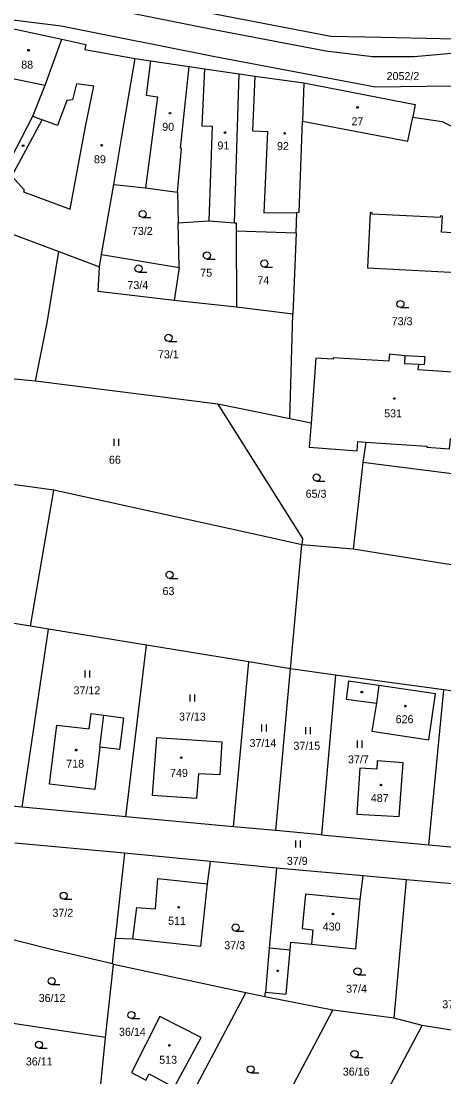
# Model space of a CAD drawing. Extents: x -793666 to -785424, y -1118958 to -1108761.
# Drawn here: x -788111.9 to -788022.1, y -1116599.4 to -1116375.1 of the extents above; entities that cross this region are included whole.
import ezdxf

# ---------------------------------------------------------------- set-up
doc = ezdxf.new("R2010")
doc.units = 0
for name, color, linetype in [('Hranice parcel', 7, 'Continuous'), ('Parcelní čísla', 7, 'Continuous'), ('Vnitřní kresba', 7, 'Continuous'), ('Značky budov', 7, 'Continuous'), ('Značky kultur', 7, 'Continuous')]:
    doc.layers.add(name, color=color, linetype=linetype)

msp = doc.modelspace()

# ---------------------------------------------------------------- linework, layer by layer
at = {"layer": 'Hranice parcel'}
for p, q in [((-788066.61, -1116417.95), (-788065.62, -1116386.32)), ((-788051.87, -1116388.25), (-788052.17, -1116396.35)), ((-788094.82, -1116424.73), (-788092.26, -1116409.81)), ((-788078.71, -1116411.45), (-788078.56, -1116417.96)), ((-788078.34, -1116427.43), (-788078.56, -1116417.96)), ((-788066.2, -1116419.66), (-788053.5, -1116420.08)), ((-788066.2, -1116419.66), (-788066.14, -1116435.91)), ((-788053.5, -1116420.08), (-788054.21, -1116437.38)), ((-788103.93, -1116424.04), (-788095.26, -1116427.29)), ((-788095.26, -1116427.29), (-788094.82, -1116424.73)), ((-788094.82, -1116424.73), (-788078.34, -1116427.43)), ((-788078.34, -1116427.43), (-788079.41, -1116434.45)), ((-788066.14, -1116435.91), (-788079.41, -1116434.45)), ((-788054.21, -1116437.38), (-788066.14, -1116435.91)), ((-788054.85, -1116459.59), (-788054.21, -1116437.38)), ((-788108.88, -1116451.59), (-788116.43, -1116450.89)), ((-788070.15, -1116456.47), (-788108.88, -1116451.59)), ((-788054.85, -1116459.59), (-788070.15, -1116456.47)), ((-788050.33, -1116460.52), (-788054.85, -1116459.59)), ((-788038.67, -1116464.56), (-788039.3, -1116468.86)), ((-788039.3, -1116468.86), (-788041.37, -1116487.28)), ((-787990.75, -1116475.07), (-788039.3, -1116468.86)), ((-788104.94, -1116474.74), (-788115.24, -1116473.36)), ((-788109.95, -1116503.68), (-788104.94, -1116474.74)), ((-788054.66, -1116512.7), (-788052.25, -1116486.37)), ((-788041.37, -1116487.28), (-788052.25, -1116486.37)), ((-787983.56, -1116496.62), (-788041.37, -1116487.28)), ((-788109.95, -1116503.68), (-788124.03, -1116501.31)), ((-788111.72, -1116542.12), (-788106.14, -1116504.3)), ((-788106.14, -1116504.3), (-788109.95, -1116503.68)), ((-788085.32, -1116507.7), (-788106.14, -1116504.3)), ((-788089.68, -1116544.15), (-788085.32, -1116507.7)), ((-788063.56, -1116511.25), (-788085.32, -1116507.7)), ((-788066.77, -1116546.26), (-788063.56, -1116511.25)), ((-788054.66, -1116512.7), (-788063.56, -1116511.25)), ((-788057.81, -1116547.09), (-788054.66, -1116512.7)), ((-788045.15, -1116514.04), (-788054.66, -1116512.7)), ((-788045.15, -1116514.04), (-788048.11, -1116547.99)), ((-788022.11, -1116517.15), (-788045.15, -1116514.04)), ((-788025.28, -1116550.14), (-788022.11, -1116517.15)), ((-788111.72, -1116542.12), (-788134.1, -1116540.06)), ((-788089.68, -1116544.15), (-788111.72, -1116542.12)), ((-788066.77, -1116546.26), (-788089.68, -1116544.15)), ((-788057.81, -1116547.09), (-788066.77, -1116546.26)), ((-788048.11, -1116547.99), (-788057.81, -1116547.09)), ((-788048.11, -1116547.99), (-788025.28, -1116550.14)), ((-788089.97, -1116551.89), (-788113.27, -1116549.78)), ((-788089.97, -1116551.89), (-788091.91, -1116569.93)), ((-788071.72, -1116553.67), (-788089.97, -1116551.89)), ((-788057.68, -1116555.04), (-788071.72, -1116553.67)), ((-788039.27, -1116556.68), (-788057.68, -1116555.04)), ((-788030.01, -1116557.51), (-788039.27, -1116556.68)), ((-788032.7, -1116586.96), (-788030.01, -1116557.51)), ((-788003.96, -1116559.88), (-788030.01, -1116557.51)), ((-788092.5, -1116575.4), (-788091.91, -1116569.93)), ((-788094, -1116591.05), (-788092.27, -1116575.53)), ((-788092.27, -1116575.53), (-788092.5, -1116575.4)), ((-788064.18, -1116581.51), (-788092.27, -1116575.53)), ((-788079.2, -1116609.74), (-788064.18, -1116581.51)), ((-788060.12, -1116582.37), (-788064.18, -1116581.51)), ((-788060.12, -1116582.37), (-788060.03, -1116581.42)), ((-788045.69, -1116585.22), (-788060.12, -1116582.37)), ((-788063.25, -1116618.28), (-788045.69, -1116585.22)), ((-788032.7, -1116586.96), (-788045.69, -1116585.22)), ((-788094, -1116591.05), (-788120.98, -1116586.96)), ((-788026.71, -1116588.5), (-788032.7, -1116586.96)), ((-788036.18, -1116606.2), (-788026.71, -1116588.5)), ((-788007.41, -1116591.53), (-788026.71, -1116588.5)), ((-788095.16, -1116602.44), (-788094, -1116591.05))]:
    msp.add_line(p, q, dxfattribs=at)
for points in [[(-788104.08, -1116336.38), (-788108.05, -1116361.45), (-788105.63, -1116365.59), (-788103.61, -1116367.18), (-788046.1, -1116378.3), (-788038.81, -1116378.46), (-788035.35, -1116378.54), (-788022.85, -1116378.83), (-788020.59, -1116378.86)], [(-788279.68, -1116369.68), (-788255.51, -1116372.91), (-788222.27, -1116376.2), (-788184.96, -1116374.64), (-788169.09, -1116371.97), (-788125.59, -1116364.93), (-788118.03, -1116366.65), (-788103.88, -1116370.26), (-788071.66, -1116376.73), (-788047.19, -1116381.42), (-788037.25, -1116382.67), (-788028.44, -1116382.62), (-788012.56, -1116381.23), (-787982.57, -1116375.12), (-787957.81, -1116369.21), (-787938.9, -1116364.93), (-787918.57, -1116359.78), (-787902.51, -1116353.37)], [(-788014.95, -1116388.89), (-788036.64, -1116389.18), (-788070.79, -1116382.68), (-788103.44, -1116376.2), (-788117.24, -1116374.47), (-788120.83, -1116373.97), (-788135.12, -1116373.51), (-788155.68, -1116377.39), (-788186.34, -1116383.39), (-788190.87, -1116384.17), (-788201.33, -1116384.26), (-788234.5, -1116382.6)], [(-788120.97, -1116375.78), (-788117.53, -1116375.94), (-788103.27, -1116378.99)], [(-788115.23, -1116406.59), (-788109.4, -1116395.34), (-788106.8, -1116388.75), (-788103.27, -1116378.99)], [(-788103.27, -1116378.99), (-788098.18, -1116380.06), (-788098.42, -1116381.18), (-788087.66, -1116383.04)], [(-788092.26, -1116409.81), (-788090.51, -1116399.62), (-788087.66, -1116383.04)], [(-788087.66, -1116383.04), (-788084.4, -1116383.53), (-788076.2, -1116384.79)], [(-788078.71, -1116411.45), (-788077.83, -1116402.16), (-788078.08, -1116402.14), (-788076.2, -1116384.79)], [(-788076.2, -1116384.79), (-788072.94, -1116385.26), (-788065.62, -1116386.32)], [(-788065.62, -1116386.32), (-788062.27, -1116386.79), (-788051.87, -1116388.25)], [(-788051.87, -1116388.25), (-788028.19, -1116392.84), (-788028.72, -1116395.5)], [(-788053.5, -1116420.08), (-788053.33, -1116415.81), (-788052.88, -1116415.7), (-788052.17, -1116396.35)], [(-788052.17, -1116396.35), (-788029.75, -1116400.64), (-788028.72, -1116395.5)], [(-788028.72, -1116395.5), (-788022.48, -1116396.45), (-788015.12, -1116400.05)], [(-788115.23, -1116406.59), (-788119.86, -1116418.09), (-788103.93, -1116424.04)], [(-788092.26, -1116409.81), (-788085.52, -1116410.53), (-788078.71, -1116411.45)], [(-788037.35, -1116415.82), (-788037.79, -1116415.8), (-788038.33, -1116427.56), (-788016.58, -1116428.67)], [(-788019.03, -1116420.16), (-788022.58, -1116419.99), (-788022.42, -1116416.53), (-788022.85, -1116416.5), (-788022.87, -1116416.81), (-788037.36, -1116416.12), (-788037.35, -1116415.82)], [(-788078.56, -1116417.96), (-788072.05, -1116417.55), (-788066.61, -1116417.95)], [(-788066.61, -1116417.95), (-788066.21, -1116417.98), (-788066.2, -1116419.66)], [(-788108.88, -1116451.59), (-788106.39, -1116439.24), (-788103.93, -1116424.04)], [(-788079.41, -1116434.45), (-788095.52, -1116432.53), (-788095.26, -1116427.29)], [(-788015.27, -1116464.09), (-788014.84, -1116457.51), (-788015.74, -1116457.45), (-788015.19, -1116449.72), (-788020.27, -1116449.35), (-788020.29, -1116449.67), (-788027.56, -1116449.2), (-788027.43, -1116448.01), (-788026.2, -1116448.09), (-788026.1, -1116446.42), (-788030.4, -1116446.2), (-788033.68, -1116445.88), (-788033.83, -1116447.38), (-788045.64, -1116446.66), (-788045.66, -1116446.92), (-788049.32, -1116446.74), (-788050.33, -1116460.52)], [(-788070.15, -1116456.47), (-788052.14, -1116485), (-788052.25, -1116486.37)], [(-788050.33, -1116460.52), (-788050.71, -1116465.66), (-788040.5, -1116466.4), (-788040.37, -1116464.45), (-788038.67, -1116464.56)], [(-788038.67, -1116464.56), (-788025.73, -1116465.39), (-788025.75, -1116465.64), (-788020.88, -1116465.96), (-788020.73, -1116463.77), (-788015.27, -1116464.09)], [(-788052.25, -1116486.37), (-788061.11, -1116484.42), (-788104.94, -1116474.74)], [(-788023.87, -1116518.04), (-788035.94, -1116516.23), (-788042.35, -1116515.34), (-788042.88, -1116519.14), (-788036.45, -1116520.03), (-788037.43, -1116525.97)], [(-788037.43, -1116525.97), (-788025.33, -1116527.79), (-788023.87, -1116518.04)], [(-787982.24, -1116523.12), (-787996.84, -1116520.93), (-788002.12, -1116520.14), (-788022.11, -1116517.15)], [(-788105.86, -1116537.2), (-788104.33, -1116524.66), (-788097.47, -1116525.47), (-788097.07, -1116522.21), (-788094.36, -1116522.56), (-788090.19, -1116523.16), (-788091.01, -1116529.88), (-788095.19, -1116529.36), (-788096.28, -1116538.36), (-788105.86, -1116537.2)], [(-788083.12, -1116527.32), (-788069.25, -1116528.23), (-788069.74, -1116535.24), (-788074.21, -1116534.99), (-788074.63, -1116540.24), (-788083.99, -1116539.62), (-788083.12, -1116527.32)], [(-788036.38, -1116534.06), (-788039.96, -1116533.81), (-788040.61, -1116543.57), (-788031.57, -1116544.12), (-788030.77, -1116532.66), (-788036.26, -1116532.28), (-788036.38, -1116534.06)], [(-788025.28, -1116550.14), (-787989.97, -1116553.34), (-787985.96, -1116553.71)], [(-788091.91, -1116569.93), (-788088.21, -1116570.08), (-788073.74, -1116571.64), (-788072.35, -1116558.37), (-788071.72, -1116553.67)], [(-788057.68, -1116555.04), (-788059.19, -1116572.07), (-788060.03, -1116581.42)], [(-788060.03, -1116581.42), (-788055.63, -1116581.81), (-788054.77, -1116572.46), (-788054.62, -1116570.76), (-788050.26, -1116571.21), (-788040.82, -1116572.17), (-788039.88, -1116561.69), (-788039.27, -1116556.68)], [(-788092.5, -1116575.4), (-788105.8, -1116572.26), (-788115.6, -1116569.8)], [(-788079.38, -1116601.65), (-788073.68, -1116591.03), (-788082.45, -1116586.54), (-788088.48, -1116598.48), (-788085.46, -1116600.08), (-788084.75, -1116598.76), (-788079.38, -1116601.65)]]:
    msp.add_lwpolyline(points, dxfattribs=at)
at = {"layer": 'Vnitřní kresba'}
for p, q in [((-788084.4, -1116383.53), (-788085.38, -1116390.88)), ((-788072.94, -1116385.26), (-788073.55, -1116397.34)), ((-788115.42, -1116386.97), (-788106.8, -1116388.75)), ((-788062.27, -1116386.79), (-788062.77, -1116398.45)), ((-788100.18, -1116388.44), (-788101, -1116391.85)), ((-788096.44, -1116388.94), (-788100.18, -1116388.44)), ((-788098.28, -1116397.51), (-788096.44, -1116388.94)), ((-788102.18, -1116391.98), (-788104.18, -1116397.28)), ((-788101, -1116391.85), (-788102.18, -1116391.98)), ((-788082.93, -1116391.21), (-788085.52, -1116410.53)), ((-788085.38, -1116390.88), (-788082.93, -1116391.21)), ((-788113.88, -1116408.09), (-788107.42, -1116396.08)), ((-788109.4, -1116395.34), (-788107.42, -1116396.08)), ((-788104.18, -1116397.28), (-788107.42, -1116396.08)), ((-788101.48, -1116415.07), (-788098.28, -1116397.51)), ((-788073.55, -1116397.34), (-788071.3, -1116397.43)), ((-788071.3, -1116397.43), (-788072.05, -1116417.55)), ((-788062.77, -1116398.45), (-788059.56, -1116398.6)), ((-788059.56, -1116398.6), (-788060.33, -1116415.86)), ((-788113.88, -1116408.09), (-788111.27, -1116410.99)), ((-788111.27, -1116410.99), (-788111.42, -1116411.41)), ((-788111.42, -1116411.41), (-788101.48, -1116415.07)), ((-788060.33, -1116415.86), (-788053.33, -1116415.81)), ((-788030.4, -1116446.2), (-788030.5, -1116447.83)), ((-788030.5, -1116447.83), (-788027.43, -1116448.01)), ((-788035.94, -1116516.23), (-788036.45, -1116520.03)), ((-788095.19, -1116529.36), (-788094.36, -1116522.56)), ((-788083.37, -1116563.71), (-788082.86, -1116557.26)), ((-788082.86, -1116557.26), (-788072.35, -1116558.37)), ((-788051.48, -1116560.6), (-788052.23, -1116567.91)), ((-788039.88, -1116561.69), (-788051.48, -1116560.6)), ((-788088.21, -1116570.08), (-788087.36, -1116563.39)), ((-788087.36, -1116563.39), (-788083.37, -1116563.71)), ((-788052.23, -1116567.91), (-788049.97, -1116568.13)), ((-788049.97, -1116568.13), (-788050.26, -1116571.21)), ((-788058.34, -1116572.14), (-788059.19, -1116572.07)), ((-788054.77, -1116572.46), (-788058.34, -1116572.14))]:
    msp.add_line(p, q, dxfattribs=at)
at = {"layer": 'Značky budov'}
for centre in [(-788110.34, -1116381.31), (-788080.29, -1116394.68), (-788040.44, -1116393.46), (-788068.61, -1116398.79), (-788055.93, -1116398.95), (-788111.5, -1116401.57), (-788094.81, -1116401.48), (-788032.62, -1116455.29), (-788039.52, -1116517.67), (-788030.3, -1116520.64), (-788100.22, -1116529.99), (-788077.89, -1116531.6), (-788035.48, -1116537.41), (-788078.44, -1116563.36), (-788045.66, -1116564.81), (-788057.43, -1116576.87), (-788080.42, -1116592.73)]:
    msp.add_circle(centre, 0.175, dxfattribs=at)
at = {"layer": 'Značky kultur'}
for p, q in [((-788086.09, -1116416.86), (-788084.34, -1116416.86)), ((-788072.45, -1116425.66), (-788070.7, -1116425.66)), ((-788086.98, -1116428.43), (-788085.23, -1116428.43)), ((-788060.25, -1116427.37), (-788058.5, -1116427.37)), ((-788031.33, -1116435.97), (-788029.58, -1116435.97)), ((-788080.61, -1116443.16), (-788078.86, -1116443.16)), ((-788092.14, -1116465.35), (-788092.14, -1116463.85)), ((-788091.14, -1116465.35), (-788091.14, -1116463.85)), ((-788049.14, -1116472.83), (-788047.39, -1116472.83)), ((-788080.39, -1116493.5), (-788078.64, -1116493.5)), ((-788098.32, -1116514.55), (-788098.32, -1116513.05)), ((-788097.32, -1116514.55), (-788097.32, -1116513.05)), ((-788076.04, -1116519.65), (-788076.04, -1116518.15)), ((-788075.04, -1116519.65), (-788075.04, -1116518.15)), ((-788060.78, -1116526.04), (-788060.78, -1116524.54)), ((-788059.78, -1116526.04), (-788059.78, -1116524.54)), ((-788051.45, -1116526.58), (-788051.45, -1116525.08)), ((-788050.45, -1116526.58), (-788050.45, -1116525.08)), ((-788040.48, -1116529.47), (-788040.48, -1116527.97)), ((-788039.48, -1116529.47), (-788039.48, -1116527.97)), ((-788053.58, -1116550.7), (-788053.58, -1116549.2)), ((-788052.58, -1116550.7), (-788052.58, -1116549.2)), ((-788102.88, -1116561.65), (-788101.13, -1116561.65)), ((-788066.35, -1116568.41), (-788064.6, -1116568.41)), ((-788040.45, -1116577.73), (-788038.7, -1116577.73)), ((-788105.42, -1116579.8), (-788103.67, -1116579.8)), ((-788088.48, -1116587.02), (-788086.73, -1116587.02)), ((-788108.14, -1116593.31), (-788106.39, -1116593.31)), ((-788041.09, -1116595.28), (-788039.34, -1116595.28)), ((-788063.15, -1116598.54), (-788061.4, -1116598.54))]:
    msp.add_line(p, q, dxfattribs=at)
for centre in [(-788086.09, -1116416.11), (-788072.45, -1116424.91), (-788060.25, -1116426.62), (-788086.98, -1116427.68), (-788031.33, -1116435.22), (-788080.61, -1116442.41), (-788049.14, -1116472.08), (-788080.39, -1116492.75), (-788102.88, -1116560.9), (-788066.35, -1116567.66), (-788040.45, -1116576.98), (-788105.42, -1116579.05), (-788088.48, -1116586.27), (-788108.14, -1116592.56), (-788041.09, -1116594.53), (-788063.15, -1116597.79)]:
    msp.add_circle(centre, 0.75, dxfattribs=at)

# ---------------------------------------------------------------- texts
at = {"layer": 'Parcelní čísla'}
for s, p in [('88', (-788111.9, -1116385.22)), ('2052/2', (-788034.27, -1116387.65)), ('90', (-788081.94, -1116398.43)), ('27', (-788041.74, -1116397.27)), ('91', (-788070.21, -1116402.39)), ('92', (-788057.56, -1116402.53)), ('89', (-788096.45, -1116405.32)), ('73/2', (-788088.39, -1116420.55)), ('75', (-788073.86, -1116429.41)), ('73/4', (-788089.34, -1116432.04)), ('74', (-788061.72, -1116431.03)), ('73/3', (-788033.19, -1116439.73)), ('73/1', (-788082.86, -1116446.75)), ('531', (-788034.79, -1116459.3)), ('66', (-788093.27, -1116469.15)), ('65/3', (-788051.47, -1116476.38)), ('63', (-788081.88, -1116497.05)), ('37/12', (-788100.79, -1116518.14)), ('37/13', (-788078.38, -1116523.72)), ('626', (-788032.35, -1116524.27)), ('37/14', (-788063.4, -1116529.33)), ('37/15', (-788054.06, -1116529.91)), ('37/7', (-788042.47, -1116532.8)), ('718', (-788102.34, -1116533.72)), ('749', (-788080.29, -1116535.68)), ('487', (-788037.63, -1116541.02)), ('37/9', (-788055.47, -1116554.37)), ('37/2', (-788105.27, -1116565.39)), ('511', (-788080.7, -1116567.1)), ('430', (-788047.84, -1116568.32)), ('37/3', (-788068.76, -1116572.28)), ('37/4', (-788042.87, -1116581.52)), ('36/12', (-788108.19, -1116583.48)), ('37/5', (-788022.44, -1116584.82)), ('36/14', (-788091.13, -1116590.68)), ('36/11', (-788110.92, -1116596.97)), ('513', (-788082.59, -1116596.61)), ('36/16', (-788043.58, -1116599.13))]:
    msp.add_text(s, height=1.7, dxfattribs=at).set_placement(p)

doc.saveas('drawing.dxf')
